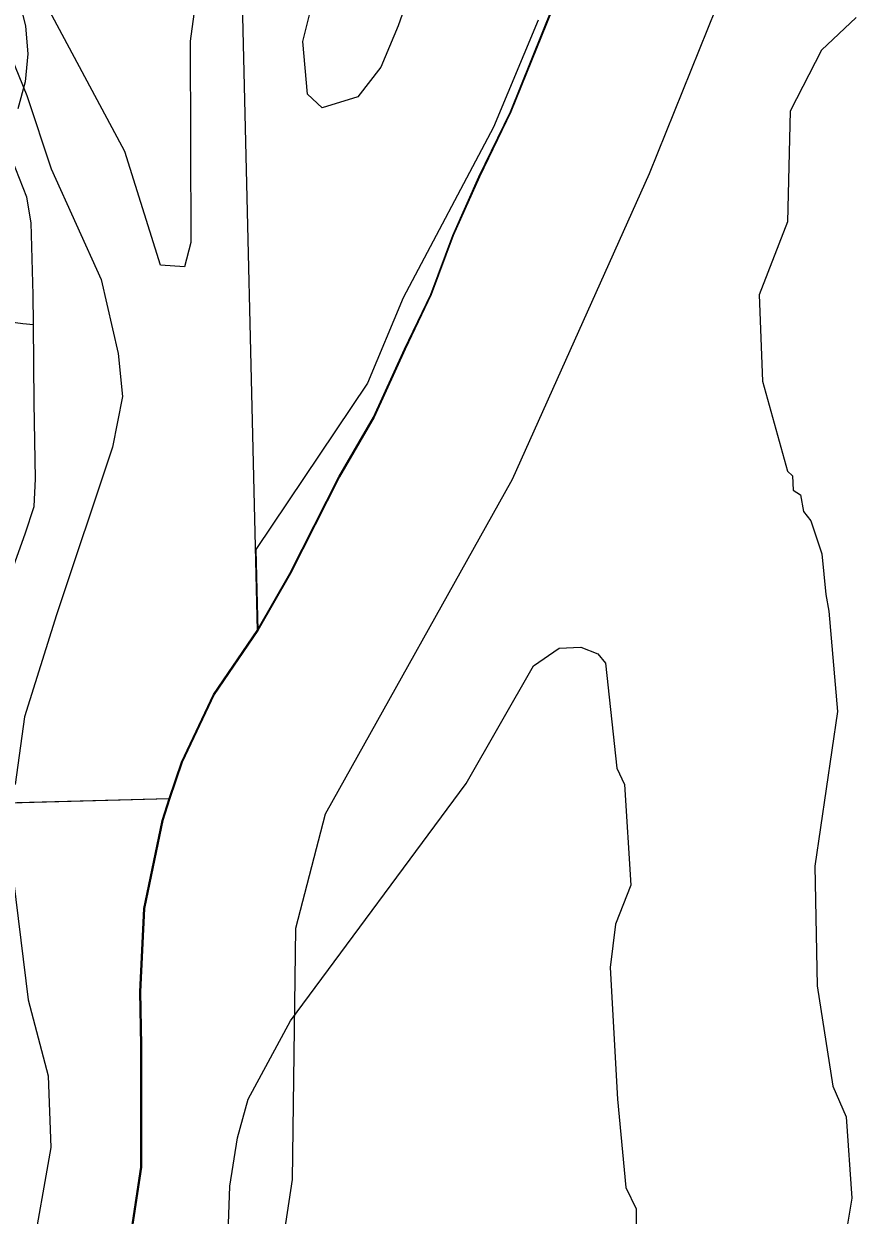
# Model space of a CAD drawing. Extents: x 128.7 to 185.5, y -21.4 to 12.6.
# Drawn here: x 171.051 to 171.598, y -7.667 to -6.884 of the extents above; entities that cross this region are included whole.
import ezdxf

# ---------------------------------------------------------------- set-up
doc = ezdxf.new("R2010")
doc.units = 0
for name, color, linetype in [('tdCoCityStreetMinor', 7, 'Continuous'), ('tdCoClipBndry', 7, 'Continuous'), ('tdCoCoBndry', 7, 'Continuous'), ('tdCoCorpBndry', 7, 'Continuous'), ('tdCoHydroRiver', 7, 'Continuous'), ('tdCoSectLine', 7, 'Continuous'), ('tdCoSectLinePart', 7, 'Continuous'), ('tdCoShieldUsRte', 7, 'Continuous'), ('tdCoStBndry', 7, 'Continuous'), ('tdCoStBndryPart', 7, 'Continuous'), ('tdCoTwpBndryShd', 7, 'Continuous')]:
    doc.layers.add(name, color=color, linetype=linetype)

msp = doc.modelspace()

# ---------------------------------------------------------------- linework, layer by layer
at = {"layer": 'tdCoCityStreetMinor'}
for points in [[(171.05706, -7.08145), (171.05693, -7.06189), (171.05545, -7.01454), (171.05274, -6.99752), (171.04065, -6.96694), (171.01106, -6.91022), (170.99077, -6.87085), (170.97801, -6.84611), (170.96796, -6.83374), (170.96022, -6.82423), (170.95257, -6.81781), (170.94493, -6.81313), (170.93704, -6.80992), (170.93231, -6.80897)], [(170.69199, -7.01919), (170.74233, -7.0278), (170.8062, -7.03914), (170.81906, -7.04131), (170.85083, -7.04665), (170.87096, -7.05004), (170.8824, -7.05196), (170.96337, -7.06674), (171.02576, -7.07735), (171.04993, -7.0808), (171.05706, -7.08145)], [(171.02208, -7.31634), (171.02512, -7.29542), (171.03745, -7.25843), (171.0515, -7.21922), (171.05742, -7.20122), (171.05841, -7.18297), (171.05742, -7.13291), (171.05706, -7.08145)]]:
    msp.add_lwpolyline(points, dxfattribs=at)
at = {"layer": 'tdCoClipBndry'}
msp.add_lwpolyline([(171.51701, -6.84597), (171.46204, -6.98234), (171.37199, -7.18328), (171.2489, -7.40353), (171.22951, -7.47882), (171.22728, -7.64399), (171.21588, -7.71927), (171.18687, -7.81472), (171.15739, -7.88062), (171.15322, -7.89963), (171.15132, -8.06822), (171.16461, -8.25995), (171.18672, -8.36171), (171.23866, -8.49555), (171.27069, -8.84144), (171.32155, -9.1303), (171.35609, -9.47717)], dxfattribs=at)
at = {"layer": 'tdCoCoBndry'}
for p, q in [((171.42659, -6.80384), (171.3712, -6.94146)), ((171.3712, -6.94146), (171.35042, -6.98429)), ((171.35042, -6.98429), (171.33327, -7.02283)), ((171.33327, -7.02283), (171.31875, -7.0617)), ((171.31875, -7.0617), (171.3016, -7.09761)), ((171.3016, -7.09761), (171.28115, -7.14241)), ((171.28115, -7.14241), (171.2584, -7.1816)), ((171.2584, -7.1816), (171.22615, -7.24533)), ((171.22615, -7.24533), (171.20468, -7.28268)), ((171.20468, -7.28268), (171.17595, -7.32489)), ((171.17595, -7.32489), (171.15487, -7.36932)), ((171.15487, -7.36932), (171.14671, -7.39336)), ((171.14671, -7.39336), (171.14206, -7.40786)), ((171.14206, -7.40786), (171.13008, -7.46556)), ((171.13008, -7.46556), (171.12742, -7.52058)), ((171.12742, -7.52058), (171.12806, -7.55551)), ((171.12806, -7.55551), (171.12804, -7.59999)), ((171.12804, -7.59999), (171.12802, -7.6359)), ((171.12802, -7.6359), (171.11877, -7.69718))]:
    msp.add_line(p, q, dxfattribs=at)
for points in [[(171.11839, -7.69718), (171.12764, -7.6359), (171.12766, -7.59999), (171.12768, -7.55551), (171.12704, -7.52058), (171.12971, -7.46556), (171.14168, -7.40786), (171.14633, -7.39336), (171.15449, -7.36932), (171.17557, -7.32489), (171.2043, -7.28268), (171.22577, -7.24533), (171.25802, -7.1816), (171.28077, -7.14241), (171.30122, -7.09761), (171.31837, -7.0617), (171.33289, -7.02283), (171.35004, -6.98429), (171.37082, -6.94146), (171.42622, -6.80384)], [(171.42659, -6.80384), (171.3712, -6.94146), (171.35042, -6.98429), (171.33327, -7.02283), (171.31875, -7.0617), (171.3016, -7.09761), (171.28115, -7.14241), (171.2584, -7.1816), (171.22615, -7.24533), (171.20468, -7.28268), (171.17595, -7.32489), (171.15487, -7.36932), (171.14671, -7.39336), (171.14206, -7.40786), (171.13008, -7.46556), (171.12742, -7.52058), (171.12806, -7.55551), (171.12804, -7.59999), (171.12802, -7.6359), (171.11877, -7.69718)]]:
    msp.add_lwpolyline(points, dxfattribs=at)
at = {"layer": 'tdCoCorpBndry'}
msp.add_lwpolyline([(171.38914, -6.88113), (171.35972, -6.95151), (171.30018, -7.06388), (171.27672, -7.11987), (171.20341, -7.2294), (171.20468, -7.28268), (171.17595, -7.32489), (171.15487, -7.36932), (171.14671, -7.39336), (171.14206, -7.40786), (171.13008, -7.46556), (171.12742, -7.52058), (171.12806, -7.55551), (171.12804, -7.59999), (171.12802, -7.6359), (171.11877, -7.69718)], dxfattribs=at)
at = {"layer": 'tdCoHydroRiver'}
for points in [[(171.17115, -6.81394), (171.16009, -6.89488), (171.16052, -7.02746), (171.15641, -7.04341), (171.14058, -7.04244), (171.11715, -6.96758), (171.06096, -6.86243)], [(171.30697, -6.85601), (171.29703, -6.88482), (171.28547, -6.9121), (171.27045, -6.93163), (171.24705, -6.93885), (171.23722, -6.92976), (171.2343, -6.89515), (171.24114, -6.86805)], [(171.59833, -6.87941), (171.57549, -6.90082), (171.55495, -6.94108), (171.55305, -7.01377), (171.5344, -7.06185), (171.53661, -7.11859), (171.55313, -7.17794), (171.5564, -7.18097), (171.55677, -7.19043), (171.56162, -7.1934), (171.56362, -7.20436), (171.5686, -7.21049), (171.57576, -7.23231), (171.57838, -7.25904), (171.58039, -7.27001), (171.58612, -7.33609), (171.57113, -7.43771), (171.57262, -7.51657), (171.58308, -7.58247), (171.59176, -7.60265), (171.59543, -7.65618), (171.59162, -7.68001)], [(171.03684, -6.89178), (171.05257, -6.93063), (171.06865, -6.97894), (171.10149, -7.05186), (171.11284, -7.10035), (171.11553, -7.12866), (171.10893, -7.16207), (171.07218, -7.27241), (171.05112, -7.33953), (171.04495, -7.38397)], [(171.18393, -7.71007), (171.18627, -7.64842), (171.19134, -7.61665), (171.19825, -7.59112), (171.22623, -7.53952), (171.34171, -7.38348), (171.38605, -7.30599), (171.40296, -7.29428), (171.41714, -7.29373), (171.42836, -7.29803), (171.43333, -7.30415), (171.44076, -7.37332), (171.44592, -7.38416), (171.45007, -7.4503), (171.44002, -7.47595), (171.43639, -7.50451), (171.44135, -7.59114), (171.44677, -7.64933), (171.45363, -7.66327), (171.45401, -7.71377)], [(171.04213, -7.43302), (171.05363, -7.52571), (171.06662, -7.57572), (171.06846, -7.62301), (171.05553, -7.69612), (170.98055, -7.879)]]:
    msp.add_lwpolyline(points, dxfattribs=at)
at = {"layer": 'tdCoSectLine'}
for points in [[(171.2043, -7.28268), (171.22577, -7.24533), (171.25802, -7.1816), (171.28077, -7.14241), (171.30122, -7.09761), (171.31837, -7.0617), (171.33289, -7.02283), (171.35004, -6.98429), (171.37082, -6.94146), (171.42622, -6.80384), (171.45955, -6.74315), (171.48824, -6.6865), (171.50969, -6.62852), (171.52487, -6.58701), (171.53938, -6.54583), (171.54995, -6.49707), (171.56019, -6.45457), (171.56516, -6.40317), (171.56715, -6.36495)], [(171.18279, -6.38242), (171.2043, -7.28268)], [(171.14633, -7.39336), (171.15449, -7.36932), (171.17557, -7.32489), (171.2043, -7.28268)], [(170.24333, -7.41703), (171.14633, -7.39336)], [(171.11839, -7.69718), (171.12764, -7.6359), (171.12766, -7.59999), (171.12768, -7.55551), (171.12704, -7.52058), (171.12971, -7.46556), (171.14168, -7.40786), (171.14633, -7.39336)]]:
    msp.add_lwpolyline(points, dxfattribs=at)
at = {"layer": 'tdCoSectLinePart'}
for points in [[(171.2043, -7.28268), (171.22577, -7.24533), (171.25802, -7.1816), (171.28077, -7.14241), (171.30122, -7.09761), (171.31837, -7.0617), (171.33289, -7.02283), (171.35004, -6.98429), (171.37082, -6.94146), (171.42622, -6.80384), (171.45955, -6.74315), (171.48824, -6.6865), (171.50969, -6.62852), (171.52487, -6.58701), (171.53938, -6.54583), (171.54995, -6.49707), (171.56019, -6.45457), (171.56516, -6.40317), (171.56715, -6.36495)], [(171.20304, -7.2299), (171.2043, -7.28268)], [(171.14633, -7.39336), (171.15449, -7.36932), (171.17557, -7.32489), (171.2043, -7.28268)], [(171.11839, -7.69718), (171.12764, -7.6359), (171.12766, -7.59999), (171.12768, -7.55551), (171.12704, -7.52058), (171.12971, -7.46556), (171.14168, -7.40786), (171.14633, -7.39336)], [(171.12923, -7.3938), (171.14633, -7.39336)]]:
    msp.add_lwpolyline(points, dxfattribs=at)
at = {"layer": 'tdCoShieldUsRte'}
msp.add_lwpolyline([(171.0475, -6.86713), (171.05188, -6.885), (171.05322, -6.90336), (171.05148, -6.92167), (171.04669, -6.93944)], dxfattribs=at)
at = {"layer": 'tdCoStBndry'}
msp.add_lwpolyline([(171.11839, -7.69718), (171.12764, -7.6359), (171.12766, -7.59999), (171.12768, -7.55551), (171.12704, -7.52058), (171.12971, -7.46556), (171.14168, -7.40786), (171.14633, -7.39336), (171.15449, -7.36932), (171.17557, -7.32489), (171.2043, -7.28268), (171.22577, -7.24533), (171.25802, -7.1816), (171.28077, -7.14241), (171.30122, -7.09761), (171.31837, -7.0617), (171.33289, -7.02283), (171.35004, -6.98429), (171.37082, -6.94146), (171.42622, -6.80384)], dxfattribs=at)
at = {"layer": 'tdCoStBndryPart'}
msp.add_lwpolyline([(171.11839, -7.69718), (171.12764, -7.6359), (171.12766, -7.59999), (171.12768, -7.55551), (171.12704, -7.52058), (171.12971, -7.46556), (171.14168, -7.40786), (171.14633, -7.39336), (171.15449, -7.36932), (171.17557, -7.32489), (171.2043, -7.28268), (171.22577, -7.24533), (171.25802, -7.1816), (171.28077, -7.14241), (171.30122, -7.09761), (171.31837, -7.0617), (171.33289, -7.02283), (171.35004, -6.98429), (171.37082, -6.94146), (171.42622, -6.80384)], dxfattribs=at)
at = {"layer": 'tdCoTwpBndryShd'}
for points in [[(171.11839, -7.69718), (171.12764, -7.6359), (171.12766, -7.59999), (171.12768, -7.55551), (171.12704, -7.52058), (171.12971, -7.46556), (171.14168, -7.40786), (171.14633, -7.39336), (171.15449, -7.36932), (171.17557, -7.32489), (171.2043, -7.28268), (171.22577, -7.24533), (171.25802, -7.1816), (171.28077, -7.14241), (171.30122, -7.09761), (171.31837, -7.0617), (171.33289, -7.02283), (171.35004, -6.98429), (171.37082, -6.94146), (171.42622, -6.80384)], [(164.2242, -7.66149), (165.2237, -7.6293), (166.22687, -7.59241), (167.22625, -7.55657), (168.23008, -7.5206), (169.22834, -7.47646), (170.24333, -7.41703), (171.14633, -7.39336)]]:
    msp.add_lwpolyline(points, dxfattribs=at)

doc.saveas('drawing.dxf')
